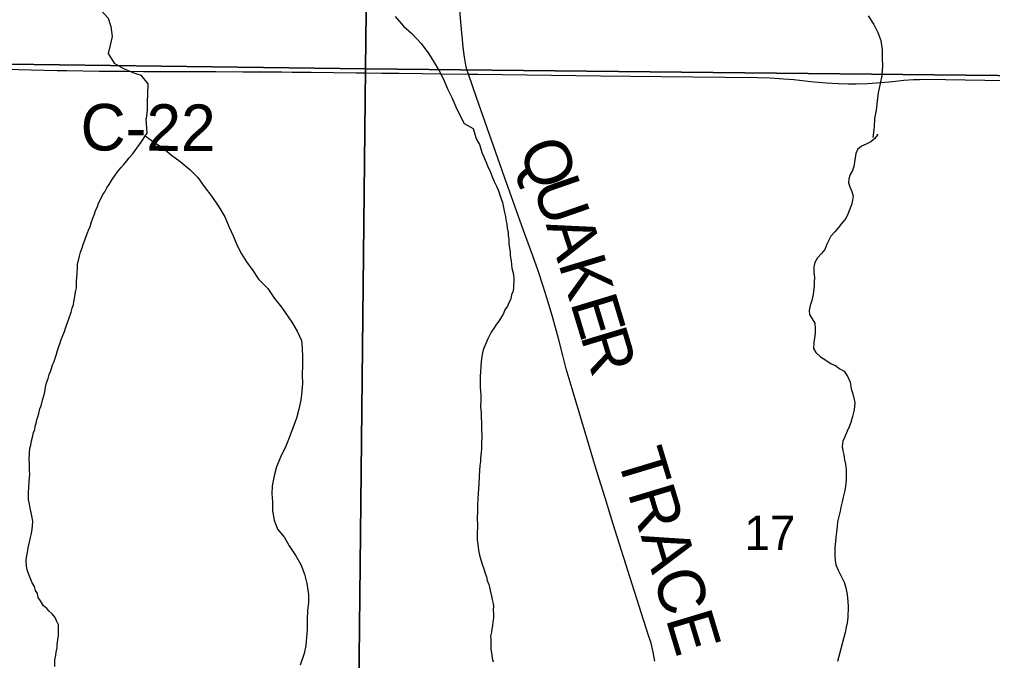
# Model space of a CAD drawing. Extents: x -8.8 to 41.4, y 0 to 34.6.
# Drawn here: x -4.847 to -3.661, y 15.817 to 16.599 of the extents above; entities that cross this region are included whole.
import ezdxf

# ---------------------------------------------------------------- set-up
doc = ezdxf.new("R2010")
doc.units = 0
for name, color, linetype in [('GM_X_Corporation', 7, 'Continuous'), ('GM_X_County_Road', 7, 'Continuous'), ('GM_X_Minor_River', 7, 'Continuous'), ('GM_X_Township_Road_Text', 7, 'Continuous'), ('GM_X_Township_Text', 7, 'Continuous')]:
    doc.layers.add(name, color=color, linetype=linetype)

msp = doc.modelspace()

# ---------------------------------------------------------------- linework, layer by layer
at = {"layer": 'GM_X_Corporation'}
for points in [[(-4.4134, 17.5464), (-4.4254, 16.539), (-5.4203, 16.5519), (-5.4036, 17.5614)], [(-3.4102, 17.5315), (-3.4233, 16.5283), (-4.4254, 16.539), (-4.4134, 17.5464)], [(-5.4203, 16.5519), (-4.4254, 16.539), (-4.4369, 15.4422), (-5.4351, 15.4586), (-5.4349, 15.5503)], [(-4.4254, 16.539), (-3.4233, 16.5283), (-3.4436, 15.4293), (-4.4369, 15.4422)]]:
    msp.add_lwpolyline(points, close=True, dxfattribs=at)
at = {"layer": 'GM_X_County_Road'}
for points in [[(-4.2998, 16.5323), (-4.3016, 16.538), (-4.3029, 16.5433), (-4.3045, 16.5531), (-4.3061, 16.5654), (-4.3088, 16.5919), (-4.3103, 16.6099)], [(-4.8805, 16.5388), (-4.801, 16.537), (-4.7892, 16.5368), (-4.7501, 16.5362), (-4.7178, 16.5361), (-4.6961, 16.5358), (-4.6694, 16.5356), (-4.6228, 16.5355), (-4.6079, 16.5355), (-4.575, 16.5353), (-4.5495, 16.5352), (-4.5271, 16.535), (-4.5147, 16.5349), (-4.4917, 16.5347), (-4.4364, 16.534), (-4.4265, 16.5339), (-4.4054, 16.5337), (-4.3843, 16.5334), (-4.3563, 16.5331), (-4.3341, 16.5328), (-4.2998, 16.5323), (-4.2883, 16.5322), (-4.1386, 16.5305), (-4.0647, 16.5296), (-3.9479, 16.5281), (-3.9318, 16.5277), (-3.9157, 16.5268), (-3.9033, 16.5258), (-3.8823, 16.5236), (-3.8637, 16.5218), (-3.8488, 16.5209), (-3.8364, 16.5205), (-3.8271, 16.5206), (-3.8134, 16.5211), (-3.7966, 16.5223), (-3.783, 16.5236), (-3.7688, 16.5249), (-3.7571, 16.5257), (-3.7497, 16.526), (-3.7423, 16.5261), (-3.6702, 16.5251), (-3.6094, 16.5244)], [(-4.0726, 15.8162), (-4.0745, 15.8274), (-4.0772, 15.8382), (-4.0807, 15.849), (-4.1055, 15.9271), (-4.1233, 15.9834), (-4.1333, 16.0154), (-4.1431, 16.0475), (-4.1698, 16.1362), (-4.1805, 16.1731), (-4.1849, 16.1893), (-4.19, 16.2098), (-4.1968, 16.235), (-4.2024, 16.2541), (-4.2085, 16.2737), (-4.2149, 16.2926), (-4.2214, 16.3107), (-4.2326, 16.3417), (-4.2557, 16.4066), (-4.2899, 16.504), (-4.2998, 16.5323)]]:
    msp.add_lwpolyline(points, dxfattribs=at)
at = {"layer": 'GM_X_Minor_River'}
for points in [[(-4.7482, 16.6107), (-4.7389, 16.6006), (-4.7356, 16.5903), (-4.7343, 16.5785), (-4.7364, 16.5676), (-4.7389, 16.5574), (-4.7315, 16.5459), (-4.7203, 16.5392), (-4.709, 16.5345), (-4.6992, 16.5313), (-4.6906, 16.5205), (-4.6909, 16.5084), (-4.6914, 16.4981), (-4.6916, 16.4883), (-4.6926, 16.4781)], [(-4.389, 16.6025), (-4.379, 16.5909), (-4.3689, 16.582), (-4.3573, 16.5697), (-4.3481, 16.5573), (-4.3415, 16.5466), (-4.3356, 16.5363), (-4.3301, 16.5263), (-4.3254, 16.5145), (-4.3202, 16.5037), (-4.3151, 16.4923), (-4.3104, 16.4823), (-4.3049, 16.472), (-4.2942, 16.466)], [(-3.8126, 16.6035), (-3.8056, 16.5931), (-3.8008, 16.5832), (-3.7972, 16.5736), (-3.7955, 16.5622), (-3.7953, 16.552), (-3.7951, 16.5425), (-3.7957, 16.5307), (-3.7978, 16.5209), (-3.8003, 16.5096), (-3.8016, 16.4994), (-3.8029, 16.4884), (-3.8047, 16.4782), (-3.8052, 16.468), (-3.8062, 16.4581), (-3.8066, 16.4551)], [(-4.7783, 16.2684), (-4.7778, 16.2718), (-4.7776, 16.2801), (-4.7771, 16.2839), (-4.7769, 16.29), (-4.7764, 16.2957), (-4.7762, 16.301), (-4.7753, 16.3052), (-4.774, 16.3104), (-4.7728, 16.3153), (-4.7707, 16.3206), (-4.7695, 16.3247), (-4.7674, 16.33), (-4.7662, 16.3334), (-4.7641, 16.3387), (-4.7629, 16.342), (-4.7609, 16.3465), (-4.7596, 16.3511), (-4.7576, 16.3567), (-4.7555, 16.3616), (-4.7543, 16.3661), (-4.7526, 16.3699), (-4.7506, 16.3751), (-4.7482, 16.3796), (-4.7457, 16.3856), (-4.743, 16.389), (-4.7406, 16.3935), (-4.7378, 16.3979), (-4.735, 16.4028), (-4.7295, 16.4103), (-4.7259, 16.4151), (-4.7232, 16.4184), (-4.72, 16.4221), (-4.7161, 16.4266), (-4.7134, 16.4303), (-4.7094, 16.4348), (-4.7059, 16.4392), (-4.6988, 16.4493), (-4.6964, 16.453), (-4.694, 16.4571), (-4.6916, 16.4605), (-4.6926, 16.4781)], [(-4.2942, 16.466), (-4.2921, 16.4591)], [(-4.694, 16.4571), (-4.6822, 16.4484), (-4.6725, 16.4424), (-4.6618, 16.4334), (-4.6514, 16.4259), (-4.6395, 16.416), (-4.6295, 16.4063), (-4.6219, 16.3954), (-4.6127, 16.383), (-4.604, 16.3706), (-4.5967, 16.3582), (-4.5914, 16.3459), (-4.5867, 16.3352), (-4.5818, 16.3232), (-4.5764, 16.3132), (-4.5702, 16.3035), (-4.5625, 16.2927), (-4.5556, 16.2822), (-4.5445, 16.2709), (-4.5361, 16.2585), (-4.5277, 16.248), (-4.5149, 16.2298), (-4.5084, 16.219), (-4.5034, 16.2075), (-4.5025, 16.198), (-4.5021, 16.1873), (-4.502, 16.1774), (-4.5027, 16.1653), (-4.5022, 16.1554), (-4.5029, 16.1452), (-4.5043, 16.1346), (-4.5065, 16.1236), (-4.5095, 16.1127), (-4.5185, 16.0886), (-4.5226, 16.0785), (-4.5286, 16.0661), (-4.5339, 16.0534), (-4.5365, 16.0424), (-4.5391, 16.0303), (-4.5394, 16.0205), (-4.5385, 16.0106), (-4.5388, 15.9996), (-4.5368, 15.9885), (-4.5326, 15.9774), (-4.5242, 15.9673), (-4.5184, 15.9568), (-4.5104, 15.9448), (-4.5042, 15.9344), (-4.4996, 15.9225), (-4.4969, 15.911), (-4.4946, 15.8977), (-4.4949, 15.8882), (-4.4959, 15.8776), (-4.4966, 15.8677), (-4.4962, 15.8552), (-4.4979, 15.8355), (-4.5, 15.8257), (-4.505, 15.8114)], [(-4.2921, 16.4591), (-4.2907, 16.4549), (-4.2886, 16.4506), (-4.2864, 16.4464), (-4.2846, 16.4414), (-4.2833, 16.4368), (-4.2811, 16.4314), (-4.2794, 16.4276), (-4.2779, 16.4237), (-4.2762, 16.4195), (-4.2736, 16.4149), (-4.2712, 16.4083), (-4.2683, 16.4014), (-4.2655, 16.3956), (-4.2633, 16.3899), (-4.2616, 16.3853), (-4.2598, 16.3803), (-4.2584, 16.3757), (-4.2571, 16.3696), (-4.2557, 16.3638), (-4.2547, 16.3588), (-4.2541, 16.3546), (-4.2531, 16.3497), (-4.2525, 16.3443), (-4.2515, 16.3394), (-4.2512, 16.3359), (-4.2506, 16.3306), (-4.2504, 16.3253), (-4.2498, 16.3199), (-4.2491, 16.3161), (-4.2489, 16.3119), (-4.2486, 16.3085), (-4.2479, 16.3047), (-4.2473, 16.2997), (-4.2467, 16.2955), (-4.2457, 16.2913), (-4.245, 16.2871), (-4.2444, 16.2833), (-4.2447, 16.2708), (-4.2456, 16.267), (-4.2472, 16.2633), (-4.2485, 16.2572), (-4.2505, 16.2535), (-4.2522, 16.2493), (-4.2553, 16.2449), (-4.257, 16.2404), (-4.2594, 16.2362), (-4.2629, 16.231), (-4.2657, 16.2273), (-4.2693, 16.2217), (-4.272, 16.2176), (-4.2744, 16.2127), (-4.2761, 16.2094), (-4.2809, 16.1981), (-4.2822, 16.1943), (-4.2835, 16.1879), (-4.2844, 16.1819), (-4.2846, 16.1758), (-4.2852, 16.1693), (-4.2853, 16.164), (-4.2854, 16.1602), (-4.2856, 16.1557), (-4.2853, 16.1496), (-4.2851, 16.1458), (-4.2848, 16.1408), (-4.2846, 16.1355), (-4.2849, 16.1264), (-4.2843, 16.1192), (-4.2841, 16.1131), (-4.2839, 16.1074), (-4.284, 16.1017), (-4.2838, 16.0971), (-4.2835, 16.0929), (-4.2836, 16.0895), (-4.2838, 16.0827), (-4.284, 16.0751), (-4.2846, 16.0675), (-4.2851, 16.0641), (-4.2852, 16.0599), (-4.2858, 16.055), (-4.2863, 16.0489), (-4.2869, 16.0421), (-4.2872, 16.0318), (-4.2877, 16.0273), (-4.2879, 16.0201), (-4.2884, 16.0152), (-4.2887, 16.006), (-4.2888, 16.0019), (-4.2892, 15.9882), (-4.2889, 15.9844), (-4.2893, 15.9688), (-4.2891, 15.9643), (-4.2885, 15.9585), (-4.2875, 15.9517), (-4.2862, 15.9456), (-4.2845, 15.9398), (-4.2831, 15.9348), (-4.281, 15.9291), (-4.2792, 15.9237), (-4.2778, 15.9191), (-4.2768, 15.9149)], [(-3.8007, 16.4592), (-3.8043, 16.454), (-3.8093, 16.45), (-3.8151, 16.4471), (-3.8205, 16.4446), (-3.8255, 16.4405), (-3.8276, 16.4357), (-3.8285, 16.4304), (-3.829, 16.4251), (-3.8299, 16.4198), (-3.8316, 16.4149), (-3.8344, 16.41), (-3.836, 16.4047), (-3.8366, 16.3998), (-3.8348, 16.3948), (-3.8323, 16.3891), (-3.8309, 16.3837), (-3.8315, 16.3788), (-3.8328, 16.3731), (-3.8352, 16.3667), (-3.8373, 16.3615), (-3.8397, 16.3562), (-3.8444, 16.3506), (-3.8487, 16.3454), (-3.8531, 16.3399), (-3.8581, 16.3347), (-3.863, 16.3249), (-3.8654, 16.3186), (-3.8694, 16.3134), (-3.8741, 16.3085), (-3.8776, 16.3026), (-3.8789, 16.2973), (-3.8787, 16.2904), (-3.8778, 16.2843), (-3.8783, 16.279), (-3.8785, 16.2741), (-3.8795, 16.2635), (-3.8812, 16.2563), (-3.8833, 16.2503), (-3.8846, 16.2442), (-3.884, 16.2393), (-3.8807, 16.2339), (-3.8775, 16.2288), (-3.8769, 16.222), (-3.8771, 16.2163), (-3.878, 16.2102), (-3.8789, 16.2049), (-3.8791, 16.1977), (-3.8762, 16.1927), (-3.8707, 16.1876), (-3.8639, 16.1836), (-3.8576, 16.1789), (-3.8524, 16.1768), (-3.8472, 16.1729), (-3.8419, 16.1701), (-3.8372, 16.1631), (-3.8344, 16.1566), (-3.8331, 16.1485), (-3.8313, 16.1424), (-3.8286, 16.1317), (-3.8291, 16.1264), (-3.83, 16.1211), (-3.8314, 16.1147), (-3.8335, 16.1075), (-3.8355, 16.1023), (-3.8379, 16.097), (-3.8408, 16.0899), (-3.8432, 16.0846), (-3.8442, 16.0782), (-3.8432, 16.0728), (-3.8422, 16.0679), (-3.8412, 16.0618), (-3.8402, 16.0568), (-3.8393, 16.0503), (-3.8394, 16.0454), (-3.8393, 16.0374), (-3.8402, 16.0298), (-3.8411, 16.0245), (-3.8429, 16.0162), (-3.8442, 16.0105), (-3.8459, 16.0041), (-3.8468, 15.9992), (-3.8485, 15.9913), (-3.8498, 15.9864), (-3.8504, 15.9803), (-3.8509, 15.9739), (-3.8519, 15.9674), (-3.8524, 15.9621), (-3.853, 15.9549), (-3.8533, 15.9443), (-3.8527, 15.939), (-3.8517, 15.934), (-3.8492, 15.9275), (-3.8452, 15.9201), (-3.8417, 15.9128), (-3.8396, 15.9059), (-3.8379, 15.8975), (-3.8374, 15.8891), (-3.8368, 15.883), (-3.8372, 15.869), (-3.8381, 15.8629)], [(-4.8042, 15.8097), (-4.804, 15.8181), (-4.803, 15.8237), (-4.8026, 15.8271), (-4.8013, 15.8324), (-4.8012, 15.8358), (-4.8002, 15.8427), (-4.7997, 15.8472), (-4.7994, 15.8567), (-4.7997, 15.8605), (-4.8019, 15.8655), (-4.8036, 15.8694), (-4.8073, 15.874), (-4.811, 15.8772), (-4.8139, 15.8807), (-4.8177, 15.8838), (-4.8213, 15.89), (-4.8242, 15.8939), (-4.8252, 15.8988), (-4.8274, 15.9027), (-4.8287, 15.9073), (-4.8316, 15.9119), (-4.8359, 15.9219), (-4.8377, 15.9277), (-4.8387, 15.9323), (-4.8388, 15.9391), (-4.8384, 15.9429), (-4.8379, 15.9471), (-4.837, 15.9512), (-4.8365, 15.9546), (-4.8348, 15.9614), (-4.8335, 15.9671), (-4.8326, 15.972), (-4.8317, 15.9773), (-4.8312, 15.9818), (-4.831, 15.9868), (-4.8317, 15.9917), (-4.833, 15.9975), (-4.834, 16.0028), (-4.835, 16.0078), (-4.836, 16.0135), (-4.8362, 16.0173), (-4.8361, 16.0219), (-4.8356, 16.0276), (-4.8353, 16.0359), (-4.8348, 16.0405), (-4.8347, 16.0446), (-4.835, 16.0484), (-4.8348, 16.0534), (-4.8351, 16.0579), (-4.8354, 16.0614), (-4.8351, 16.0701), (-4.8346, 16.0762), (-4.8333, 16.0799), (-4.8324, 16.0849), (-4.8307, 16.0913), (-4.8299, 16.0954), (-4.8286, 16.0988), (-4.8281, 16.103), (-4.8269, 16.1067), (-4.826, 16.1109), (-4.8248, 16.1143), (-4.8235, 16.1184), (-4.8222, 16.1241), (-4.8206, 16.1278), (-4.8189, 16.1346), (-4.818, 16.1388), (-4.8167, 16.1429), (-4.8159, 16.1471), (-4.8154, 16.1505), (-4.8141, 16.1558), (-4.8121, 16.161), (-4.8108, 16.1659), (-4.8092, 16.1697), (-4.8079, 16.1735), (-4.8067, 16.1776), (-4.805, 16.1817), (-4.8038, 16.1859), (-4.8021, 16.1908), (-4.8008, 16.1953), (-4.7992, 16.2002), (-4.7975, 16.2047), (-4.7963, 16.2088), (-4.7943, 16.2134), (-4.7922, 16.2186), (-4.7905, 16.2239), (-4.7885, 16.2295), (-4.7869, 16.2337), (-4.7843, 16.2419), (-4.7827, 16.2468), (-4.7814, 16.2514), (-4.7809, 16.2548), (-4.7801, 16.2589), (-4.7792, 16.2638), (-4.7783, 16.2684)], [(-4.2768, 15.9149), (-4.2751, 15.9099), (-4.274, 15.9064), (-4.2734, 15.9026), (-4.2717, 15.8957), (-4.2707, 15.8915), (-4.27, 15.8881), (-4.2694, 15.8839), (-4.2695, 15.8786), (-4.2693, 15.8736), (-4.2694, 15.8691), (-4.2699, 15.8642), (-4.2704, 15.8592), (-4.2713, 15.8558), (-4.2718, 15.8517), (-4.2727, 15.8468), (-4.2724, 15.8426), (-4.2726, 15.835), (-4.2724, 15.8312), (-4.2711, 15.8235), (-4.2708, 15.8201), (-4.2698, 15.8155)], [(-3.8381, 15.8629), (-3.8394, 15.8577), (-3.8407, 15.8512), (-3.8421, 15.8452), (-3.8442, 15.8373), (-3.848, 15.8237), (-3.8497, 15.8158)]]:
    msp.add_lwpolyline(points, dxfattribs=at)

# ---------------------------------------------------------------- texts
at = {"layer": 'GM_X_Township_Road_Text'}
for s, height, rotation, p in [('C-22', 0.05682, 359.6571, (-4.7728, 16.4394)), ('Q', 0.0568, 289.8451, (-4.239, 16.4428)), ('U', 0.0568, 289.1532, (-4.2221, 16.3959)), ('A', 0.0568, 287.8584, (-4.2058, 16.349)), ('K', 0.0568, 286.8831, (-4.1905, 16.3016)), ('E', 0.0568, 286.7969, (-4.176, 16.2538)), ('R', 0.0568, 286.799, (-4.1637, 16.2131)), ('TRACE', 0.05682, 286.7795, (-4.1193, 16.0662))]:
    msp.add_text(s, height=height, rotation=rotation, dxfattribs=at).set_placement(p)
at = {"layer": 'GM_X_Township_Text'}
msp.add_text('17', height=0.04186, rotation=0, dxfattribs=at).set_placement((-3.9634, 15.952))

doc.saveas('drawing.dxf')
